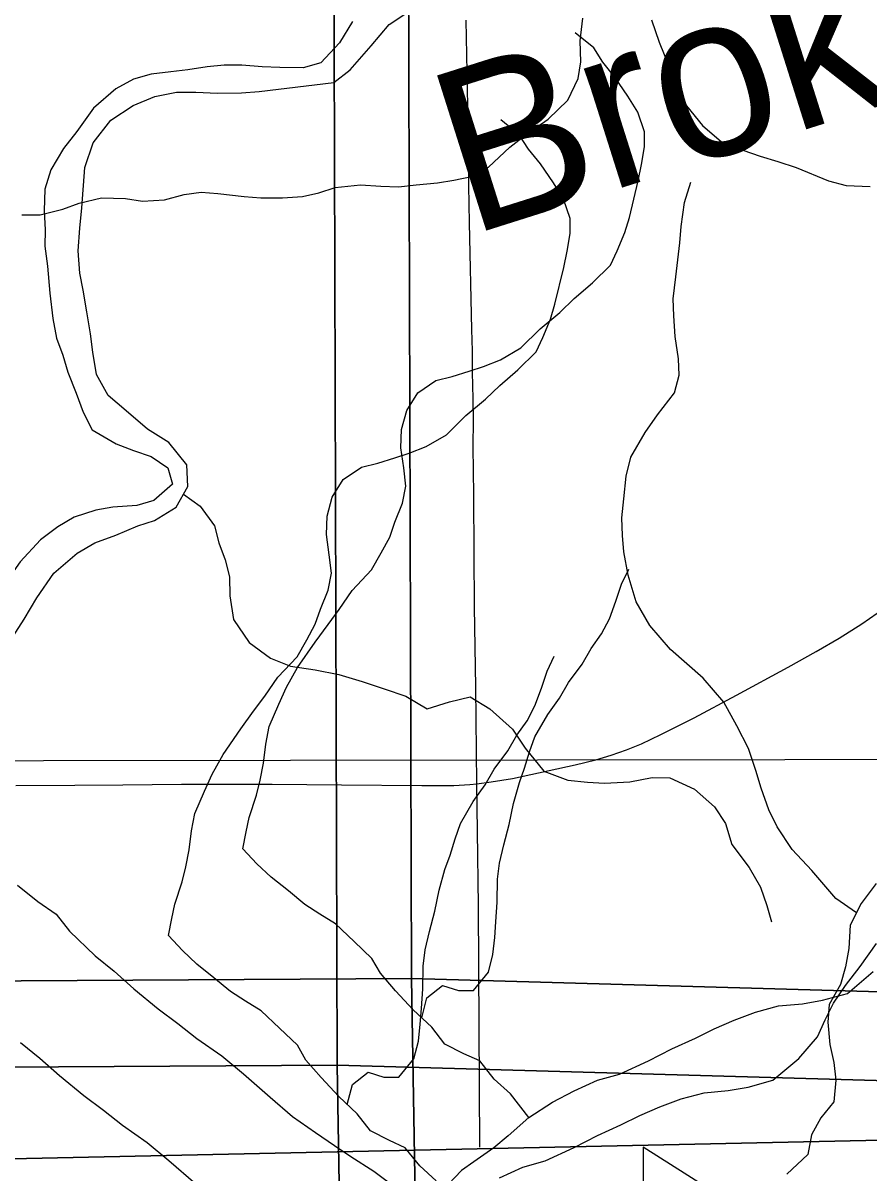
# Model space of a CAD drawing. Extents: x -21.1 to 50.3, y -4.9 to 22.1.
# Drawn here: x 3.578 to 4.071, y 17.902 to 18.571 of the extents above; entities that cross this region are included whole.
import ezdxf

# ---------------------------------------------------------------- set-up
doc = ezdxf.new("R2010")
doc.units = 0
for name, color, linetype in [('GM_X_County_Road', 7, 'Continuous'), ('GM_X_Major_River', 7, 'Continuous'), ('GM_X_Minor_River', 7, 'Continuous'), ('GM_X_Minor_River_Text', 7, 'Continuous'), ('GM_X_Section', 7, 'Continuous'), ('SH_Data', 7, 'Continuous')]:
    doc.layers.add(name, color=color, linetype=linetype)

msp = doc.modelspace()

# ---------------------------------------------------------------- linework, layer by layer
at = {"layer": 'GM_X_County_Road'}
for points in [[(3.84251, 18.12806), (3.84224, 18.14707), (3.84195, 18.18434), (3.84124, 18.23095), (3.84093, 18.26201), (3.84077, 18.29619), (3.84046, 18.32415), (3.8405, 18.33968), (3.84031, 18.35212), (3.83996, 18.36763), (3.83997, 18.38005), (3.83952, 18.39248), (3.83828, 18.45457), (3.83788, 18.47631), (3.83775, 18.49494), (3.83747, 18.51358), (3.83709, 18.53218), (3.83637, 18.57239)], [(3.84251, 18.12806), (3.8509, 18.1291), (3.86318, 18.13121), (3.89965, 18.13907), (3.91176, 18.14202), (3.92074, 18.14467), (3.92958, 18.14778), (3.93823, 18.15134), (3.94949, 18.15665), (3.96888, 18.16651), (3.9936, 18.17959), (4.02358, 18.19602), (4.03995, 18.20496), (4.0534, 18.21277), (4.06655, 18.22107), (4.08439, 18.23347)], [(3.57436, 18.12715), (3.60853, 18.12728), (3.6365, 18.12753), (3.67068, 18.12778), (3.72348, 18.12779), (3.76386, 18.12738), (3.81049, 18.12698), (3.82917, 18.12701), (3.83852, 18.12758), (3.84251, 18.12806)], [(3.84426, 17.91664), (3.84426, 17.91664), (3.84345, 18.05703), (3.84291, 18.10051), (3.84251, 18.12806)]]:
    msp.add_lwpolyline(points, dxfattribs=at)
at = {"layer": 'GM_X_Major_River'}
for points in [[(3.57527, 18.06899), (3.5871, 18.05959), (3.59779, 18.05209), (3.60546, 18.04229), (3.62037, 18.02798), (3.63145, 18.01897), (3.64291, 18.00881), (3.65704, 17.99716), (3.6685, 17.98853), (3.67957, 17.97989), (3.69407, 17.96976), (3.70668, 17.95923), (3.72234, 17.9457), (3.73534, 17.93442), (3.74869, 17.92504), (3.75976, 17.91754), (3.76929, 17.91116), (3.78265, 17.90254), (3.79639, 17.89241)], [(3.57708, 17.97747), (3.58816, 17.96845), (3.59962, 17.9583), (3.61376, 17.94665), (3.62521, 17.93801), (3.63628, 17.92937), (3.65078, 17.91924), (3.66339, 17.90872), (3.67906, 17.89518)]]:
    msp.add_lwpolyline(points, dxfattribs=at)
at = {"layer": 'GM_X_Minor_River'}
for points in [[(3.57779, 18.45915), (3.5884, 18.45915), (3.60167, 18.46257), (3.61115, 18.46598), (3.62404, 18.46902), (3.63807, 18.46864), (3.64792, 18.46713), (3.66081, 18.46789), (3.67218, 18.47092), (3.68204, 18.47244), (3.69189, 18.47168), (3.70705, 18.46979), (3.71691, 18.46903), (3.72942, 18.46903), (3.74117, 18.46979), (3.75065, 18.47207), (3.76013, 18.47511), (3.77491, 18.47662), (3.78666, 18.47587), (3.7969, 18.47549), (3.80713, 18.47663), (3.81964, 18.47777), (3.82912, 18.47929), (3.83935, 18.48156), (3.84921, 18.48687), (3.86173, 18.49863), (3.87121, 18.50584), (3.8841, 18.51494), (3.89548, 18.52595), (3.90155, 18.53846), (3.90307, 18.54832), (3.9027, 18.56046), (3.90422, 18.57373)], [(3.58647, 18.23631), (3.59649, 18.25064), (3.6099, 18.26228), (3.62021, 18.26825), (3.6324, 18.27269), (3.64536, 18.27825), (3.65488, 18.2812), (3.66749, 18.28905), (3.67445, 18.30113), (3.67382, 18.31367), (3.66333, 18.32669), (3.65088, 18.33442), (3.63846, 18.34518), (3.62792, 18.35402), (3.62122, 18.36624), (3.61907, 18.37918), (3.61766, 18.38983), (3.61552, 18.40277), (3.61337, 18.41533), (3.61157, 18.42522), (3.61057, 18.43815), (3.61146, 18.45143), (3.61272, 18.46319), (3.61449, 18.48673), (3.61919, 18.50111), (3.62957, 18.5143), (3.64257, 18.52291), (3.65515, 18.5281), (3.6677, 18.53063), (3.67909, 18.53052), (3.69161, 18.53001), (3.70566, 18.53025), (3.71591, 18.5309), (3.75924, 18.53616), (3.76881, 18.54366), (3.7811, 18.55759), (3.79148, 18.57002), (3.80409, 18.57825)], [(3.77024, 18.57176), (3.76252, 18.5593), (3.75177, 18.54764), (3.74149, 18.5447), (3.72782, 18.54484), (3.71758, 18.54532), (3.70582, 18.5462), (3.69557, 18.5463), (3.68569, 18.54526), (3.67429, 18.54348), (3.66441, 18.54244), (3.653, 18.54104), (3.64272, 18.5381), (3.63242, 18.53251), (3.61939, 18.52124), (3.60976, 18.50767), (3.60207, 18.49787), (3.59473, 18.48541), (3.5912, 18.47405), (3.59069, 18.46152), (3.59134, 18.4505), (3.59124, 18.441), (3.59263, 18.42921), (3.59399, 18.41362), (3.59574, 18.39879), (3.5979, 18.38737), (3.60159, 18.37746), (3.60453, 18.36755), (3.60934, 18.35535), (3.6134, 18.34429), (3.61861, 18.33398), (3.63257, 18.32586), (3.64278, 18.32196), (3.65299, 18.31844), (3.66279, 18.31188)], [(3.9441, 18.57266), (3.94852, 18.5597), (3.95408, 18.54635), (3.95926, 18.53338), (3.96447, 18.52269), (3.97384, 18.5112), (3.98625, 18.50044), (3.99723, 18.49691), (4.00744, 18.49339), (4.01766, 18.49024), (4.02825, 18.48672), (4.04715, 18.47893), (4.05737, 18.47617), (4.07141, 18.47565)], [(3.87281, 17.93391), (3.86217, 17.94752), (3.8526, 17.9562), (3.84417, 17.96679), (3.83501, 17.97091), (3.82394, 17.97655), (3.81627, 17.98639), (3.80555, 17.99658), (3.79522, 18.00754), (3.7864, 18.01775), (3.78141, 18.02646), (3.77107, 18.03628), (3.76036, 18.04648), (3.75119, 18.05212), (3.7424, 18.05777), (3.73284, 18.0657), (3.7229, 18.07362), (3.71448, 18.08155), (3.70644, 18.09024), (3.70829, 18.10013), (3.71014, 18.10849), (3.71426, 18.12143), (3.71649, 18.13018), (3.71834, 18.14007), (3.7198, 18.15109), (3.72165, 18.16136), (3.72728, 18.17431), (3.73179, 18.18421), (3.7382, 18.19564), (3.7484, 18.21051), (3.75595, 18.22081), (3.76237, 18.22958), (3.76992, 18.24064), (3.78127, 18.25248), (3.78693, 18.26239), (3.79183, 18.27153), (3.79482, 18.28029), (3.79933, 18.29133), (3.80117, 18.30122), (3.79997, 18.31185), (3.79838, 18.32361), (3.7987, 18.33425), (3.80169, 18.34528), (3.8081, 18.35558), (3.81872, 18.36285), (3.82822, 18.36518), (3.8381, 18.36828), (3.84646, 18.37098), (3.85633, 18.37484), (3.8681, 18.38174), (3.87945, 18.39282), (3.89082, 18.40238), (3.89915, 18.4104), (3.90975, 18.41958), (3.92035, 18.42989), (3.92411, 18.43827), (3.92862, 18.44893), (3.93124, 18.45769), (3.93644, 18.47899), (3.93829, 18.48849), (3.94014, 18.49876), (3.94009, 18.5075), (3.93622, 18.51887), (3.93046, 18.52834), (3.92278, 18.53931), (3.91588, 18.54801), (3.91051, 18.55633), (3.8998, 18.56501)], [(3.81888, 17.897), (3.80931, 17.90568), (3.80088, 17.91627), (3.79172, 17.9204), (3.78065, 17.92604), (3.77298, 17.93587), (3.76227, 17.94607), (3.75193, 17.95703), (3.74311, 17.96723), (3.73812, 17.97594), (3.72778, 17.98576), (3.71707, 17.99596), (3.7079, 18.00161), (3.69911, 18.00725), (3.68955, 18.01518), (3.67961, 18.0231), (3.67119, 18.03103), (3.66315, 18.03972), (3.665, 18.04961), (3.66685, 18.05798), (3.67097, 18.07092), (3.6732, 18.07967), (3.67505, 18.08955), (3.67651, 18.10058), (3.67836, 18.11084), (3.68399, 18.12379), (3.68851, 18.13369), (3.69491, 18.14513), (3.70511, 18.16), (3.71266, 18.17029), (3.71908, 18.17907), (3.72663, 18.19013), (3.73799, 18.20197), (3.74364, 18.21187), (3.74854, 18.22102), (3.75153, 18.22977), (3.75604, 18.24081), (3.75788, 18.2507), (3.75668, 18.26133), (3.7551, 18.2731), (3.75542, 18.28373), (3.7584, 18.29477), (3.76481, 18.30506), (3.77543, 18.31233), (3.78493, 18.31467), (3.79481, 18.31776), (3.80317, 18.32047), (3.81304, 18.32432), (3.82481, 18.33122), (3.83616, 18.3423), (3.84753, 18.35186), (3.85586, 18.35989), (3.86646, 18.36906), (3.87706, 18.37938), (3.88082, 18.38775), (3.88533, 18.39842), (3.88795, 18.40717), (3.89315, 18.42847), (3.895, 18.43798), (3.89685, 18.44824), (3.8968, 18.45698), (3.89293, 18.46836), (3.88717, 18.47782), (3.87949, 18.48879), (3.87259, 18.49749), (3.86722, 18.50582), (3.85651, 18.5145)], [(4.06342, 18.05295), (4.05141, 18.06136), (4.03739, 18.07767), (4.02603, 18.0898), (4.01731, 18.10308), (4.01239, 18.11294), (4.00785, 18.12545), (4.00482, 18.13569), (4.00066, 18.14859), (3.99384, 18.16186), (3.98627, 18.17551), (3.97415, 18.18954), (3.9552, 18.20623), (3.94308, 18.22026), (3.93513, 18.23391), (3.93058, 18.24946), (3.92794, 18.26312), (3.92719, 18.2726), (3.92681, 18.28284), (3.92796, 18.29384), (3.92948, 18.30711), (3.93214, 18.31811), (3.94048, 18.33252), (3.94769, 18.34276), (3.95755, 18.35566), (3.96021, 18.3659), (3.95984, 18.37538), (3.95795, 18.38828), (3.9572, 18.40042), (3.95683, 18.41028), (3.95835, 18.42317), (3.96063, 18.44289), (3.96139, 18.45238), (3.9633, 18.46641), (3.96709, 18.47817)], [(3.66279, 18.31188), (3.66535, 18.30236), (3.65463, 18.29297), (3.64473, 18.29004), (3.63067, 18.28904), (3.62078, 18.28724), (3.60821, 18.28319), (3.59867, 18.27759), (3.58872, 18.27009), (3.57682, 18.25729), (3.5695, 18.24673), (3.56102, 18.23428), (3.54951, 18.22262), (3.53776, 18.22426), (3.53371, 18.23608), (3.53005, 18.24941), (3.51526, 18.25108), (3.50306, 18.24589), (3.49236, 18.23878), (3.48204, 18.23243), (3.46869, 18.22534), (3.45837, 18.21861)], [(3.67182, 18.29656), (3.68154, 18.28966), (3.68978, 18.27818), (3.69233, 18.26828), (3.69603, 18.25837), (3.69858, 18.24847), (3.69885, 18.23745), (3.70098, 18.22375), (3.70996, 18.21036), (3.72239, 18.20112), (3.73411, 18.19645), (3.74851, 18.1944), (3.76215, 18.1916), (3.77577, 18.18767), (3.78864, 18.18336), (3.80112, 18.17905), (3.81357, 18.17171), (3.82652, 18.17576), (3.8387, 18.17868), (3.85001, 18.17172), (3.86317, 18.15981), (3.87065, 18.14872), (3.88152, 18.13532), (3.89552, 18.13024), (3.90689, 18.12898), (3.91676, 18.1285), (3.93157, 18.12911), (3.9445, 18.13164), (3.95475, 18.13154), (3.9691, 18.12494), (3.98077, 18.11456), (3.98712, 18.105), (3.99079, 18.09281), (4.0009, 18.07941), (4.00761, 18.06795), (4.0113, 18.05727), (4.01386, 18.04775)], [(3.81044, 17.99193), (3.81351, 18.00347), (3.8226, 18.01073), (3.83176, 18.00775), (3.84051, 18.00779), (3.84921, 18.01848), (3.85181, 18.02875), (3.8529, 18.03863), (3.85361, 18.04775), (3.85431, 18.05915), (3.85461, 18.07245), (3.8557, 18.08195), (3.85831, 18.0926), (3.86128, 18.1044), (3.86388, 18.11657), (3.86724, 18.12874), (3.87023, 18.13712), (3.87323, 18.14663), (3.87622, 18.15538), (3.88376, 18.16834), (3.89056, 18.17788), (3.89584, 18.18702), (3.90377, 18.1977), (3.90905, 18.20685), (3.91509, 18.21524), (3.91961, 18.224), (3.92336, 18.23428), (3.92673, 18.24417), (3.93087, 18.25293)], [(3.45393, 18.19358), (3.46656, 18.20295), (3.47609, 18.20703), (3.4898, 18.21108), (3.50268, 18.20866), (3.51364, 18.204), (3.52348, 18.20086), (3.53635, 18.19769), (3.54925, 18.19718), (3.56107, 18.202), (3.57257, 18.21366), (3.57913, 18.22384), (3.58647, 18.23631)], [(3.76716, 17.94142), (3.77022, 17.95295), (3.77931, 17.96022), (3.78847, 17.95723), (3.79722, 17.95728), (3.80592, 17.96796), (3.80852, 17.97823), (3.80961, 17.98812), (3.81032, 17.99724), (3.81102, 18.00864), (3.81132, 18.02193), (3.81241, 18.03144), (3.81502, 18.04209), (3.81799, 18.05388), (3.82059, 18.06605), (3.82395, 18.07823), (3.82695, 18.0866), (3.82994, 18.09611), (3.83293, 18.10487), (3.84047, 18.11782), (3.84727, 18.12736), (3.85255, 18.1365), (3.86048, 18.14719), (3.86576, 18.15633), (3.8718, 18.16472), (3.87632, 18.17349), (3.88007, 18.18376), (3.88344, 18.19366), (3.88758, 18.20242)], [(4.07491, 18.07009), (4.06619, 18.05833), (4.05974, 18.04581), (4.05897, 18.03216), (4.05707, 18.02154), (4.05403, 18.0113), (4.04758, 17.99954), (4.04682, 17.9893), (4.04795, 17.9764), (4.05022, 17.96578), (4.05135, 17.95554), (4.05021, 17.94303), (4.04262, 17.93355), (4.03731, 17.92368), (4.03503, 17.9123), (4.02289, 17.90093)], [(3.85578, 17.89878), (3.86936, 17.905), (3.88221, 17.90855), (3.89919, 17.91632), (3.91277, 17.9233), (3.92635, 17.92952), (3.93728, 17.93494), (3.94899, 17.94), (3.96145, 17.94469), (3.97468, 17.94825), (3.9887, 17.94954), (4.00043, 17.95156), (4.0148, 17.95551), (4.02983, 17.96819), (4.04068, 17.98083), (4.04512, 17.99074), (4.04995, 18.00028), (4.05704, 18.0106), (4.06563, 18.0217), (4.07496, 18.03508)], [(3.87281, 17.93391), (3.88662, 17.94271), (3.89907, 17.9493), (3.91265, 17.95551), (3.9255, 17.95907), (3.94248, 17.96684), (3.95606, 17.97381), (3.96964, 17.98003), (3.98057, 17.98546), (3.99227, 17.99052), (4.00474, 17.99521), (4.01797, 17.99876), (4.03199, 18.00005), (4.04372, 18.00208), (4.05809, 18.00602), (4.07311, 18.01871)], [(3.87281, 17.93391), (3.86068, 17.92308), (3.85241, 17.91616), (3.84075, 17.90807), (3.83359, 17.90306), (3.8261, 17.89501), (3.8212, 17.87363)]]:
    msp.add_lwpolyline(points, dxfattribs=at)
at = {"layer": 'GM_X_Section'}
for points in [[(3.45029, 19.15441), (4.46024, 19.14326), (4.45293, 18.14262), (3.44648, 18.14125)], [(2.75941, 19.00342), (3.80166, 19.0044), (3.80452, 18.01477), (2.7666, 18.00853)], [(3.83539, 19.00471), (4.83075, 19.0046), (4.83425, 17.98542), (3.80452, 18.01477), (3.80166, 19.0044)], [(2.71612, 18.9529), (3.75837, 18.95389), (3.76124, 17.96425), (2.72331, 17.95801)], [(3.7921, 18.95419), (4.78746, 18.95409), (4.79096, 17.9349), (3.76124, 17.96425), (3.75837, 18.95389)], [(4.50596, 18.94006), (4.50247, 17.98887), (4.50289, 17.92975), (3.48086, 17.90781), (3.48506, 18.92038)], [(2.7666, 18.00853), (3.80452, 18.01477), (3.82173, 16.99041), (2.77975, 16.9773), (2.7786, 17.02922), (2.76737, 17.95698)], [(3.80452, 18.01477), (4.83425, 17.98542), (4.84683, 16.96859), (4.43354, 16.98495), (3.82173, 16.99041)], [(2.72331, 17.95801), (3.76124, 17.96425), (3.77844, 16.93989), (2.73646, 16.92678), (2.73531, 16.9787), (2.72408, 17.90647)], [(3.76124, 17.96425), (4.79096, 17.9349), (4.80354, 16.91807), (4.39025, 16.93443), (3.77844, 16.93989)], [(3.48086, 17.90781), (4.50289, 17.92975), (4.49435, 16.93023), (4.49436, 16.90218), (3.4856, 16.89423)]]:
    msp.add_lwpolyline(points, close=True, dxfattribs=at)
at = {"layer": 'SH_Data'}
msp.add_lwpolyline([(3.93924, 17.70664), (5.13599, 17.1573), (3.93924, 17.91664)], close=True, dxfattribs=at)

# ---------------------------------------------------------------- texts
at = {"layer": 'GM_X_Minor_River_Text'}
msp.add_text('Broken', height=0.094723, rotation=17.56941, dxfattribs=at).set_placement((3.8381, 18.44685))

doc.saveas('drawing.dxf')
